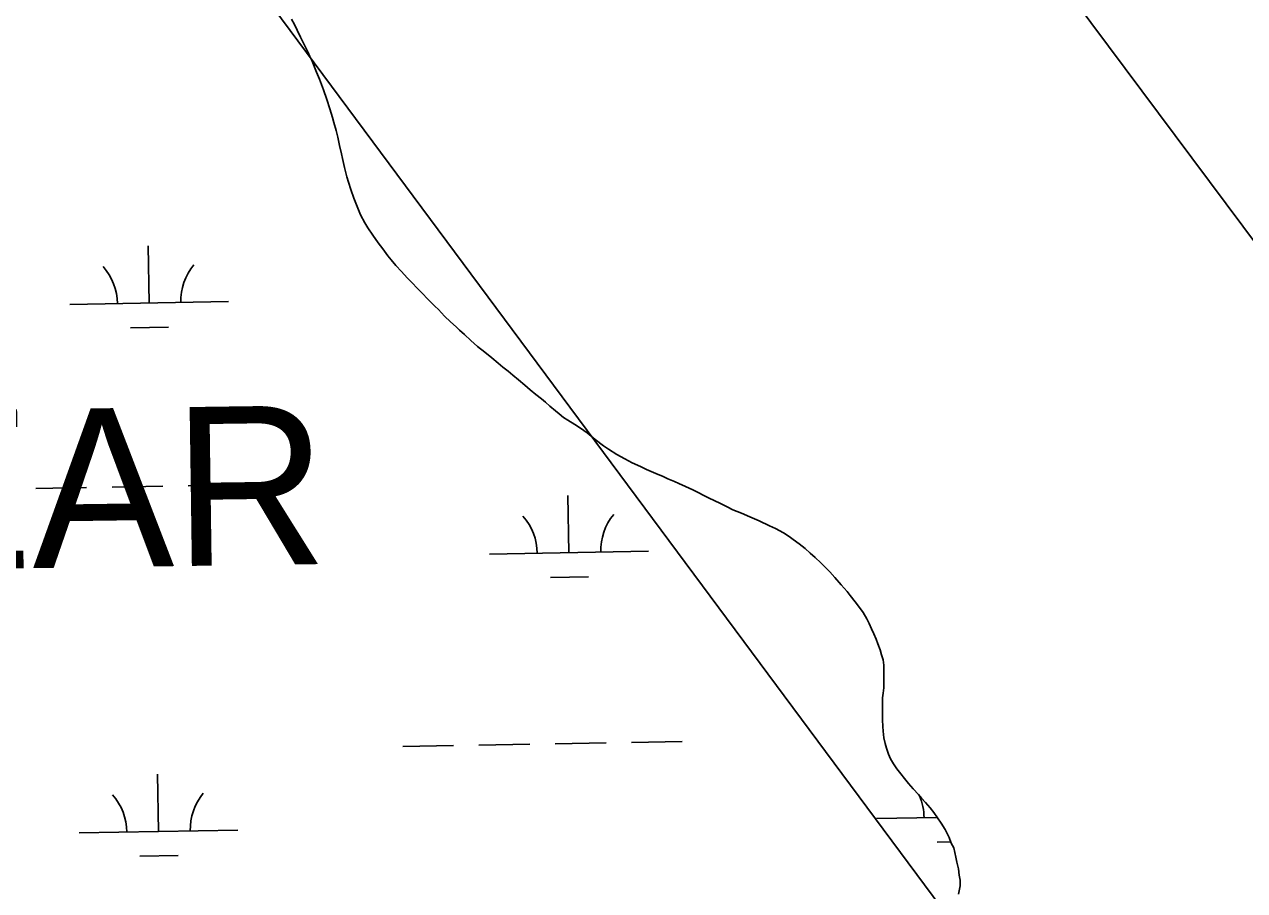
# Model space of a CAD drawing. Extents: x 3914892 to 3953151, y 242587 to 268572.
# Drawn here: x 3946108 to 3946876, y 249855 to 250400 of the extents above; entities that cross this region are included whole.
import ezdxf

# ---------------------------------------------------------------- set-up
doc = ezdxf.new("R2010")
doc.units = 0
for name, color, linetype in [('V-CHAN-NAID', 7, 'Continuous'), ('V-TOPO-SHOR', 7, 'Continuous'), ('V-UTIL-LINE', 7, 'Continuous'), ('V-WETL-SWMP', 7, 'Continuous')]:
    doc.layers.add(name, color=color, linetype=linetype)

msp = doc.modelspace()

# ---------------------------------------------------------------- linework, layer by layer
at = {"layer": 'V-TOPO-SHOR'}
for points in [[(3946311.38, 250304.1), (3946309.9, 250309.83), (3946308.68, 250315.55), (3946308.07, 250318.54), (3946306.84, 250323.74), (3946305.74, 250328.95), (3946304.76, 250333.24), (3946303.27, 250338.19), (3946302.41, 250341.31), (3946300.79, 250346.78), (3946298.8, 250352.64), (3946296.67, 250358.77), (3946294.17, 250365.54), (3946292.41, 250369.85), (3946289.52, 250376.89), (3946288.13, 250379.76), (3946286.88, 250382.63), (3946283.84, 250388.64), (3946282.33, 250391.9), (3946280.19, 250396.34), (3946278.42, 250399.99), (3946276.52, 250403.26)], [(3946648.92, 250000.02), (3946647.93, 250003.14), (3946647.06, 250006.27), (3946645.68, 250010.05), (3946644.56, 250013.05), (3946643.17, 250016.31), (3946641.66, 250019.57), (3946640.15, 250022.96), (3946638.76, 250025.83), (3946636.48, 250029.88), (3946633.55, 250033.81), (3946631.38, 250036.57), (3946628.32, 250040.5), (3946626.28, 250042.99), (3946622.58, 250047.32), (3946618.62, 250051.91), (3946615.42, 250055.32), (3946613.25, 250057.56), (3946609.66, 250061.11), (3946606.21, 250064.52), (3946603, 250067.16), (3946599.8, 250070.19), (3946596.2, 250072.96), (3946592.35, 250075.73), (3946589.91, 250077.58), (3946586.31, 250079.96), (3946581.16, 250082.63), (3946577.42, 250084.36), (3946570.85, 250087.43), (3946565.05, 250090.1), (3946559.89, 250092.25), (3946554.34, 250094.52), (3946550.87, 250096.39), (3946546.1, 250098.66), (3946539.4, 250101.86), (3946536.56, 250103.32), (3946532.18, 250105.46), (3946529.09, 250107.05), (3946524.58, 250109.06), (3946520.45, 250110.93), (3946517.75, 250112.26), (3946513.49, 250114.01), (3946510.53, 250115.34), (3946505.88, 250117.35), (3946500.08, 250119.76), (3946496.34, 250121.63), (3946491.06, 250124.03), (3946486.42, 250126.56), (3946481.4, 250129.35), (3946476.13, 250132.53), (3946473.05, 250134.78), (3946467.78, 250138.74), (3946462.78, 250142.82), (3946458.41, 250145.86), (3946454.94, 250148.11), (3946450.43, 250150.77), (3946447.87, 250152.62), (3946445.04, 250154.86), (3946442.73, 250156.84), (3946439.27, 250159.74), (3946436.45, 250162.11), (3946434.01, 250164.22), (3946430.29, 250166.99), (3946426.7, 250170.02), (3946423.37, 250172.92), (3946419.39, 250176.21), (3946415.93, 250179.24), (3946412.98, 250181.62), (3946409.64, 250184.25), (3946406.56, 250186.76), (3946402.71, 250190.18), (3946398.22, 250193.74), (3946393.73, 250197.31), (3946389.5, 250201.12), (3946385.4, 250204.81), (3946382.33, 250207.58), (3946380.15, 250209.68), (3946376.69, 250212.84), (3946372.98, 250216.39), (3946369.01, 250220.46), (3946366.71, 250222.7), (3946362.61, 250226.9), (3946358.65, 250230.97), (3946355.32, 250234.39), (3946352.89, 250236.89), (3946349.31, 250240.57), (3946345.86, 250244.37), (3946342.28, 250248.18), (3946339.21, 250251.86), (3946337.3, 250254.35), (3946333.99, 250258.8), (3946331.05, 250262.47), (3946327.75, 250267.31), (3946324.57, 250272.02), (3946322.79, 250275.03), (3946320.01, 250280.12), (3946317.87, 250285.34), (3946315.74, 250290.68), (3946313.86, 250296.03), (3946312.5, 250300.58), (3946311.38, 250304.1)], [(3946696.5, 249852.58), (3946697.35, 249857.75), (3946697.39, 249861.38), (3946696.79, 249864.5), (3946696.32, 249868.53), (3946695.34, 249872.69), (3946694.73, 249875.81), (3946693.38, 249881.67), (3946691.87, 249884.67), (3946690.49, 249888.19), (3946687.96, 249893.15), (3946685.55, 249897.21), (3946683.13, 249900.61), (3946680.97, 249904.01), (3946678.55, 249906.9), (3946675.61, 249910.18), (3946673.18, 249912.93), (3946671.13, 249915.17), (3946667.94, 249918.71), (3946665, 249922.12), (3946662.32, 249925.4), (3946660.03, 249928.15), (3946657.6, 249931.3), (3946655.44, 249934.57), (3946653.67, 249937.71), (3946652.41, 249940.58), (3946651.16, 249944.35), (3946650.3, 249947.35), (3946649.43, 249950.86), (3946648.97, 249955.02), (3946648.75, 249958.13), (3946648.55, 249962.15), (3946648.61, 249966.82), (3946648.67, 249971.62), (3946648.47, 249976.03), (3946648.9, 249979.01), (3946649.46, 249982.38), (3946649.51, 249986), (3946649.47, 249992.23), (3946649.4, 249996.64), (3946648.92, 250000.02)]]:
    msp.add_lwpolyline(points, dxfattribs=at)
at = {"layer": 'V-UTIL-LINE'}
for points in [[(3937257.7, 266529.84), (3940896.28, 261258.97), (3942305.48, 257189.56), (3945242.89, 251786.95), (3947661.39, 248530.42)], [(3948169.11, 248539.5), (3943237.97, 255147.12), (3942718.96, 254629.2), (3942249.25, 255285.98), (3942181.88, 255241.06)]]:
    msp.add_lwpolyline(points, dxfattribs=at)
at = {"layer": 'V-WETL-SWMP'}
for p, q in [((3946278.42, 250399.99), (3946280.19, 250396.34)), ((3946280.19, 250396.34), (3946282.33, 250391.9)), ((3946282.33, 250391.9), (3946283.84, 250388.64)), ((3946283.84, 250388.64), (3946286.88, 250382.63)), ((3946286.88, 250382.63), (3946288.13, 250379.76)), ((3946288.13, 250379.76), (3946289.52, 250376.89)), ((3946289.52, 250376.89), (3946292.41, 250369.85)), ((3946292.41, 250369.85), (3946294.17, 250365.54)), ((3946294.17, 250365.54), (3946296.67, 250358.77)), ((3946296.67, 250358.77), (3946298.8, 250352.64)), ((3946298.8, 250352.64), (3946300.79, 250346.78)), ((3946300.79, 250346.78), (3946302.41, 250341.31)), ((3946302.41, 250341.31), (3946303.27, 250338.19)), ((3946303.27, 250338.19), (3946304.76, 250333.24)), ((3946304.76, 250333.24), (3946305.74, 250328.95)), ((3946305.74, 250328.95), (3946306.84, 250323.74)), ((3946306.84, 250323.74), (3946308.07, 250318.54)), ((3946308.07, 250318.54), (3946308.68, 250315.55)), ((3946308.68, 250315.55), (3946309.9, 250309.83)), ((3946309.9, 250309.83), (3946311.38, 250304.1)), ((3946311.38, 250304.1), (3946312.5, 250300.58)), ((3946312.5, 250300.58), (3946313.86, 250296.03)), ((3946313.86, 250296.03), (3946315.74, 250290.68)), ((3946315.74, 250290.68), (3946317.87, 250285.34)), ((3946317.87, 250285.34), (3946320.01, 250280.12)), ((3946320.01, 250280.12), (3946322.79, 250275.03)), ((3946322.79, 250275.03), (3946324.57, 250272.02)), ((3946324.57, 250272.02), (3946327.75, 250267.31)), ((3946327.75, 250267.31), (3946331.05, 250262.47)), ((3946186.95, 250224.6), (3946186.31, 250260.6)), ((3946331.05, 250262.47), (3946333.99, 250258.8)), ((3946333.99, 250258.8), (3946337.3, 250254.34)), ((3946337.3, 250254.34), (3946339.21, 250251.85)), ((3946339.21, 250251.85), (3946342.28, 250248.18)), ((3946342.28, 250248.18), (3946345.86, 250244.37)), ((3946345.86, 250244.37), (3946349.31, 250240.57)), ((3946349.31, 250240.57), (3946352.89, 250236.89)), ((3946352.89, 250236.89), (3946355.32, 250234.39)), ((3946355.32, 250234.39), (3946358.65, 250230.97)), ((3946358.65, 250230.97), (3946362.61, 250226.9)), ((3946136.96, 250223.71), (3946236.94, 250225.5)), ((3946362.61, 250226.9), (3946366.71, 250222.7)), ((3946366.71, 250222.7), (3946369.01, 250220.46)), ((3946369.01, 250220.46), (3946372.98, 250216.39)), ((3946372.98, 250216.39), (3946376.69, 250212.84)), ((3946175.23, 250208.96), (3946199.22, 250209.39)), ((3946376.69, 250212.84), (3946380.15, 250209.68)), ((3946380.15, 250209.68), (3946382.33, 250207.57)), ((3946382.33, 250207.57), (3946385.4, 250204.81)), ((3946385.4, 250204.81), (3946389.5, 250201.12)), ((3946389.5, 250201.12), (3946393.73, 250197.31)), ((3946393.73, 250197.31), (3946398.22, 250193.74)), ((3946398.22, 250193.74), (3946402.71, 250190.18)), ((3946402.71, 250190.18), (3946406.56, 250186.76)), ((3946406.56, 250186.76), (3946409.64, 250184.26)), ((3946409.64, 250184.26), (3946412.98, 250181.62)), ((3946412.98, 250181.62), (3946415.93, 250179.24)), ((3946415.93, 250179.24), (3946419.39, 250176.21)), ((3946419.39, 250176.21), (3946423.37, 250172.92)), ((3946423.37, 250172.92), (3946426.7, 250170.02)), ((3946426.7, 250170.02), (3946430.29, 250166.99)), ((3946430.29, 250166.99), (3946434.01, 250164.22)), ((3946434.01, 250164.22), (3946436.45, 250162.11)), ((3946436.45, 250162.11), (3946439.27, 250159.74)), ((3946439.27, 250159.74), (3946442.73, 250156.84)), ((3946442.73, 250156.84), (3946445.04, 250154.86)), ((3946445.04, 250154.86), (3946447.87, 250152.62)), ((3946447.87, 250152.62), (3946450.43, 250150.77)), ((3946450.43, 250150.77), (3946454.94, 250148.12)), ((3946454.94, 250148.12), (3946458.41, 250145.86)), ((3946458.41, 250145.86), (3946462.78, 250142.82)), ((3946462.78, 250142.82), (3946467.78, 250138.74)), ((3946467.78, 250138.74), (3946473.05, 250134.78)), ((3946473.05, 250134.78), (3946476.13, 250132.53)), ((3946476.13, 250132.53), (3946481.4, 250129.35)), ((3946481.4, 250129.35), (3946486.42, 250126.56)), ((3946486.42, 250126.56), (3946491.06, 250124.03)), ((3946491.06, 250124.03), (3946496.34, 250121.63)), ((3946496.34, 250121.63), (3946500.08, 250119.76)), ((3946500.08, 250119.76), (3946505.88, 250117.35)), ((3946505.88, 250117.35), (3946510.53, 250115.34)), ((3946510.53, 250115.34), (3946513.49, 250114.01)), ((3946513.49, 250114.01), (3946517.75, 250112.26)), ((3946115.62, 250107.88), (3946147.61, 250108.45)), ((3946163.61, 250108.73), (3946195.61, 250109.31)), ((3946211.6, 250109.59), (3946243.6, 250110.17)), ((3946517.75, 250112.26), (3946520.45, 250110.93)), ((3946520.45, 250110.93), (3946524.58, 250109.06)), ((3946524.58, 250109.06), (3946529.09, 250107.05)), ((3946529.09, 250107.05), (3946532.18, 250105.46)), ((3946532.18, 250105.46), (3946536.56, 250103.32)), ((3946451.24, 250067.44), (3946450.6, 250103.44)), ((3946536.56, 250103.32), (3946539.4, 250101.86)), ((3946539.4, 250101.86), (3946546.1, 250098.66)), ((3946546.1, 250098.66), (3946550.87, 250096.39)), ((3946550.87, 250096.39), (3946554.34, 250094.53)), ((3946554.34, 250094.53), (3946559.89, 250092.25)), ((3946559.89, 250092.25), (3946565.05, 250090.1)), ((3946565.05, 250090.1), (3946570.85, 250087.43)), ((3946570.85, 250087.43), (3946577.42, 250084.36)), ((3946577.42, 250084.36), (3946581.16, 250082.63)), ((3946581.16, 250082.63), (3946586.31, 250079.96)), ((3946586.31, 250079.96), (3946589.91, 250077.58)), ((3946589.91, 250077.58), (3946592.35, 250075.73)), ((3946592.35, 250075.73), (3946596.2, 250072.96)), ((3946401.25, 250066.55), (3946501.23, 250068.34)), ((3946596.2, 250072.96), (3946599.8, 250070.19)), ((3946599.8, 250070.19), (3946603, 250067.16)), ((3946603, 250067.16), (3946606.21, 250064.52)), ((3946606.21, 250064.52), (3946609.66, 250061.11)), ((3946609.66, 250061.11), (3946613.25, 250057.56)), ((3946439.52, 250051.8), (3946463.51, 250052.23)), ((3946613.25, 250057.56), (3946615.42, 250055.32)), ((3946615.42, 250055.32), (3946618.62, 250051.91)), ((3946618.62, 250051.91), (3946622.58, 250047.32)), ((3946622.58, 250047.32), (3946626.28, 250042.99)), ((3946626.28, 250042.99), (3946628.32, 250040.5)), ((3946628.32, 250040.5), (3946631.38, 250036.57)), ((3946631.38, 250036.57), (3946633.55, 250033.81)), ((3946633.55, 250033.81), (3946636.48, 250029.88)), ((3946636.48, 250029.88), (3946638.76, 250025.83)), ((3946638.76, 250025.83), (3946640.15, 250022.96)), ((3946640.15, 250022.96), (3946641.66, 250019.57)), ((3946641.66, 250019.57), (3946643.17, 250016.31)), ((3946643.17, 250016.31), (3946644.56, 250013.05)), ((3946644.56, 250013.05), (3946645.68, 250010.05)), ((3946645.68, 250010.05), (3946647.06, 250006.27)), ((3946647.06, 250006.27), (3946647.93, 250003.14)), ((3946647.93, 250003.14), (3946648.92, 250000.02)), ((3946648.92, 250000.02), (3946649.4, 249996.64)), ((3946649.4, 249996.64), (3946649.47, 249992.23)), ((3946649.47, 249992.23), (3946649.51, 249986)), ((3946649.51, 249986), (3946649.46, 249982.37)), ((3946648.9, 249979.01), (3946648.47, 249976.03)), ((3946648.47, 249976.03), (3946648.67, 249971.62)), ((3946649.46, 249982.37), (3946648.9, 249979.01)), ((3946648.67, 249971.62), (3946648.61, 249966.82)), ((3946648.61, 249966.82), (3946648.55, 249962.15)), ((3946648.55, 249962.15), (3946648.75, 249958.13)), ((3946648.75, 249958.13), (3946648.97, 249955.02)), ((3946648.97, 249955.02), (3946649.43, 249950.86)), ((3946346.56, 249945.48), (3946378.56, 249946.05)), ((3946394.55, 249946.34), (3946426.55, 249946.91)), ((3946442.55, 249947.2), (3946474.54, 249947.77)), ((3946490.54, 249948.06), (3946522.53, 249948.63)), ((3946649.43, 249950.86), (3946650.29, 249947.35)), ((3946650.29, 249947.35), (3946651.16, 249944.35)), ((3946651.16, 249944.35), (3946652.41, 249940.58)), ((3946652.41, 249940.58), (3946653.67, 249937.71)), ((3946653.67, 249937.71), (3946655.44, 249934.57)), ((3946655.44, 249934.57), (3946657.6, 249931.3)), ((3946657.6, 249931.3), (3946660.02, 249928.15)), ((3946192.9, 249891.98), (3946192.26, 249927.97)), ((3946660.02, 249928.15), (3946662.32, 249925.4)), ((3946662.32, 249925.4), (3946665, 249922.12)), ((3946665, 249922.12), (3946667.94, 249918.71)), ((3946667.94, 249918.71), (3946671.14, 249915.17)), ((3946671.14, 249915.17), (3946673.18, 249912.93)), ((3946673.18, 249912.93), (3946675.61, 249910.18)), ((3946675.61, 249910.18), (3946678.55, 249906.9)), ((3946678.55, 249906.9), (3946680.97, 249904.01)), ((3946644.74, 249900.06), (3946683.04, 249900.75)), ((3946680.97, 249904.01), (3946683.13, 249900.61)), ((3946683.13, 249900.61), (3946685.55, 249897.21)), ((3946142.91, 249891.09), (3946242.89, 249892.88)), ((3946685.55, 249897.21), (3946687.96, 249893.15)), ((3946687.96, 249893.15), (3946690.49, 249888.19)), ((3946683.01, 249885.32), (3946691.56, 249885.47)), ((3946690.49, 249888.19), (3946691.87, 249884.67)), ((3946691.87, 249884.67), (3946693.38, 249881.67)), ((3946181.18, 249876.34), (3946205.18, 249876.77)), ((3946693.38, 249881.67), (3946694.73, 249875.81)), ((3946694.73, 249875.81), (3946695.34, 249872.69)), ((3946695.34, 249872.69), (3946696.32, 249868.53)), ((3946696.32, 249868.53), (3946696.79, 249864.5)), ((3946696.79, 249864.5), (3946697.39, 249861.38)), ((3946697.39, 249861.38), (3946697.35, 249857.75)), ((3946697.35, 249857.75), (3946696.5, 249852.58))]:
    msp.add_line(p, q, dxfattribs=at)
for centre, start, end in [((3946131.71, 250224.09), 0.25318, 41.79684), ((3946242.18, 250226.07), 140.25318, 181.79684), ((3946396, 250066.93), 0.25318, 41.79684), ((3946506.47, 250068.91), 140.25318, 181.79684), ((3946137.66, 249891.47), 0.25318, 41.79684), ((3946248.13, 249893.44), 140.25318, 181.79684), ((3946639.49, 249900.45), 0.25318, 23.26229)]:
    msp.add_arc(centre, 35.25, start, end, dxfattribs=at)

# ---------------------------------------------------------------- texts
at = {"layer": 'V-CHAN-NAID'}
msp.add_text('PILOTTOWN RANGE A REAR', height=100, rotation=0.8041, dxfattribs=at).set_placement((3944457.03, 250034.48))

doc.saveas('drawing.dxf')
